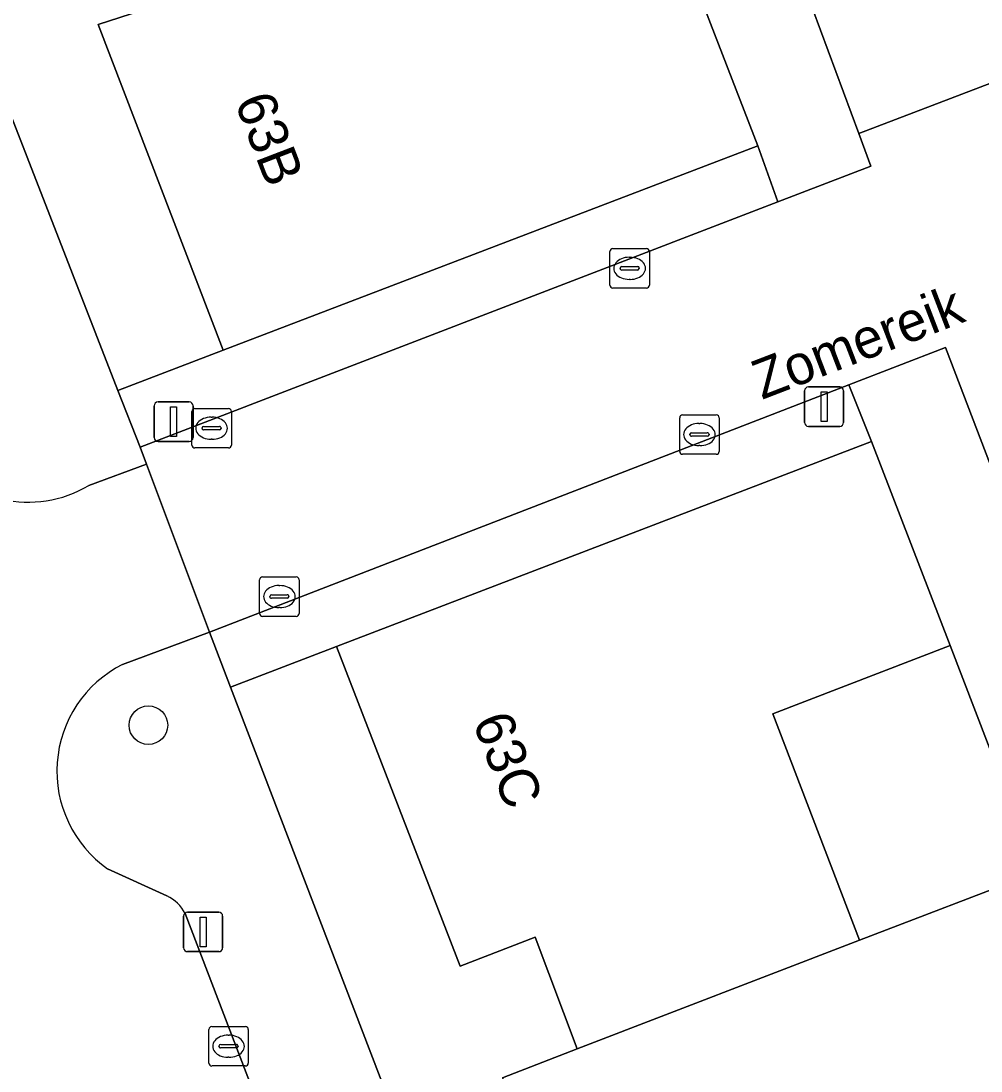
# Model space of a CAD drawing. Extents: x 159262 to 160143, y 383399 to 384319.
# Drawn here: x 159520.25 to 159544.57, y 383650 to 383676.6 of the extents above; entities that cross this region are included whole.
import ezdxf

# ---------------------------------------------------------------- set-up
doc = ezdxf.new("R2010")
doc.units = 0
for name, color, linetype in [('IMGEO_Boom', 7, 'Continuous'), ('IMGEO_Erf', 7, 'Continuous'), ('IMGEO_Kolk', 7, 'Continuous'), ('IMGEO_Lichtmast', 7, 'Continuous'), ('IMGEO_Muur', 7, 'Continuous'), ('IMGEO_Openbare_ruimte_label', 7, 'Continuous'), ('IMGEO_Pand', 7, 'Continuous'), ('IMGEO_Pand_nummerreeks', 7, 'Continuous'), ('IMGEO_Parkeervlak_open', 7, 'Continuous'), ('IMGEO_Rijbaan_lokaal_open', 7, 'Continuous'), ('IMGEO_Voetpad_open', 7, 'Continuous')]:
    doc.layers.add(name, color=color, linetype=linetype)

msp = doc.modelspace()

# ---------------------------------------------------------------- linework, layer by layer
at = {"layer": 'IMGEO_Boom'}
msp.add_circle((159523.475, 383658.759), 0.489, dxfattribs=at)
at = {"layer": 'IMGEO_Erf'}
for points in [[(159512.811, 383692.674), (159522.704, 383667.239), (159525.37, 383668.259), (159522.201, 383676.514), (159524.138, 383677.149), (159523.095, 383679.913), (159521.171, 383679.176), (159521.099, 383679.374), (159521.027, 383679.573), (159522.92, 383680.29), (159521.85, 383683.108), (159519.945, 383682.378)], [(159532.448, 383649.829), (159534.338, 383650.563), (159533.275, 383653.388), (159531.372, 383652.651), (159528.245, 383660.749), (159525.558, 383659.719), (159539.547, 383623.252)]]:
    msp.add_lwpolyline(points, dxfattribs=at)
msp.add_lwpolyline([(159543.791, 383660.782), (159539.298, 383659.043), (159541.492, 383653.311), (159545.993, 383655.036)], close=True, dxfattribs=at)
at = {"layer": 'IMGEO_Kolk'}
for p, q in [((159535.169, 383669.908), (159535.169, 383670.76)), ((159535.244, 383670.834), (159536.096, 383670.834)), ((159536.17, 383670.76), (159536.17, 383669.908)), ((159535.471, 383670.377), (159535.869, 383670.377)), ((159535.657, 383670.614), (159535.682, 383670.614)), ((159535.428, 383670.328), (159535.428, 383670.34)), ((159535.866, 383670.291), (159535.468, 383670.291)), ((159535.912, 383670.34), (159535.912, 383670.328)), ((159536.096, 383669.834), (159535.244, 383669.834)), ((159535.68, 383670.054), (159535.655, 383670.054)), ((159524.576, 383665.857), (159524.576, 383666.709)), ((159524.651, 383666.783), (159525.503, 383666.783)), ((159525.577, 383666.709), (159525.577, 383665.857)), ((159525.064, 383666.563), (159525.089, 383666.563)), ((159536.938, 383665.697), (159536.938, 383666.549)), ((159537.013, 383666.623), (159537.865, 383666.623)), ((159537.426, 383666.403), (159537.451, 383666.403)), ((159537.939, 383666.549), (159537.939, 383665.697)), ((159524.835, 383666.277), (159524.835, 383666.289)), ((159525.273, 383666.24), (159524.875, 383666.24)), ((159524.878, 383666.326), (159525.276, 383666.326)), ((159525.319, 383666.289), (159525.319, 383666.277)), ((159537.197, 383666.117), (159537.197, 383666.129)), ((159537.24, 383666.166), (159537.638, 383666.166)), ((159537.681, 383666.129), (159537.681, 383666.117)), ((159525.087, 383666.003), (159525.062, 383666.003)), ((159537.635, 383666.08), (159537.237, 383666.08)), ((159537.449, 383665.843), (159537.424, 383665.843)), ((159525.503, 383665.783), (159524.651, 383665.783)), ((159537.865, 383665.623), (159537.013, 383665.623)), ((159526.294, 383661.591), (159526.294, 383662.443)), ((159526.369, 383662.517), (159527.221, 383662.517)), ((159527.295, 383662.443), (159527.295, 383661.591)), ((159526.782, 383662.297), (159526.807, 383662.297)), ((159526.553, 383662.011), (159526.553, 383662.023)), ((159526.991, 383661.974), (159526.593, 383661.974)), ((159526.596, 383662.06), (159526.994, 383662.06)), ((159527.037, 383662.023), (159527.037, 383662.011)), ((159526.805, 383661.737), (159526.78, 383661.737)), ((159527.221, 383661.517), (159526.369, 383661.517)), ((159525.005, 383650.199), (159525.005, 383651.051)), ((159525.08, 383651.125), (159525.932, 383651.125)), ((159526.006, 383651.051), (159526.006, 383650.199)), ((159525.493, 383650.905), (159525.518, 383650.905)), ((159525.264, 383650.619), (159525.264, 383650.631)), ((159525.702, 383650.582), (159525.304, 383650.582)), ((159525.307, 383650.668), (159525.705, 383650.668)), ((159525.748, 383650.631), (159525.748, 383650.619)), ((159525.516, 383650.345), (159525.491, 383650.345)), ((159525.932, 383650.125), (159525.08, 383650.125))]:
    msp.add_line(p, q, dxfattribs=at)
for points in [[(159535.169, 383669.908), (159535.169, 383670.76)], [(159535.244, 383670.834), (159536.096, 383670.834)], [(159536.17, 383670.76), (159536.17, 383669.908)], [(159536.096, 383669.834), (159535.244, 383669.834)], [(159524.576, 383665.857), (159524.576, 383666.709)], [(159524.651, 383666.783), (159525.503, 383666.783)], [(159525.577, 383666.709), (159525.577, 383665.857)], [(159536.938, 383665.697), (159536.938, 383666.549)], [(159537.013, 383666.623), (159537.865, 383666.623)], [(159537.939, 383666.549), (159537.939, 383665.697)], [(159525.503, 383665.783), (159524.651, 383665.783)], [(159537.865, 383665.623), (159537.013, 383665.623)], [(159526.294, 383661.591), (159526.294, 383662.443)], [(159526.369, 383662.517), (159527.221, 383662.517)], [(159527.295, 383662.443), (159527.295, 383661.591)], [(159527.221, 383661.517), (159526.369, 383661.517)], [(159525.005, 383650.199), (159525.005, 383651.051)], [(159525.08, 383651.125), (159525.932, 383651.125)], [(159526.006, 383651.051), (159526.006, 383650.199)], [(159525.932, 383650.125), (159525.08, 383650.125)]]:
    msp.add_lwpolyline(points, dxfattribs=at)
for centre, radius, start, end in [((159535.246, 383670.758), 0.0765, 91.552, 178.448), ((159535.246, 383670.758), 0.0765, 91.552, 178.448), ((159536.094, 383670.758), 0.0765, 1.552, 88.448), ((159536.094, 383670.758), 0.0765, 1.552, 88.448), ((159535.468, 383670.337), 0.0403, 85.8775, 175.7526), ((159535.873, 383670.339), 0.0386, 1.7309, 96.639), ((159535.465, 383670.327), 0.0366, 178.938, 274.7102), ((159535.869, 383670.334), 0.043, 264.8664, 352.4533), ((159535.246, 383669.91), 0.0765, 181.552, 268.448), ((159535.246, 383669.91), 0.0765, 181.552, 268.448), ((159536.094, 383669.91), 0.0765, 271.552, 358.448), ((159536.094, 383669.91), 0.0765, 271.552, 358.448), ((159524.653, 383666.707), 0.0765, 91.552, 178.448), ((159524.653, 383666.707), 0.0765, 91.552, 178.448), ((159525.501, 383666.707), 0.0765, 1.552, 88.448), ((159525.501, 383666.707), 0.0765, 1.552, 88.448), ((159537.015, 383666.547), 0.0765, 91.552, 178.448), ((159537.015, 383666.547), 0.0765, 91.552, 178.448), ((159537.863, 383666.547), 0.0765, 1.552, 88.448), ((159537.863, 383666.547), 0.0765, 1.552, 88.448), ((159524.875, 383666.286), 0.0403, 85.8775, 175.7526), ((159524.872, 383666.276), 0.0366, 178.938, 274.7102), ((159525.276, 383666.283), 0.043, 264.8664, 352.4533), ((159525.28, 383666.288), 0.0386, 1.7309, 96.639), ((159537.237, 383666.126), 0.0403, 85.8775, 175.7526), ((159537.234, 383666.116), 0.0366, 178.938, 274.7102), ((159537.638, 383666.123), 0.043, 264.8664, 352.4533), ((159537.642, 383666.128), 0.0386, 1.7309, 96.639), ((159524.653, 383665.859), 0.0765, 181.552, 268.448), ((159524.653, 383665.859), 0.0765, 181.552, 268.448), ((159525.501, 383665.859), 0.0765, 271.552, 358.448), ((159525.501, 383665.859), 0.0765, 271.552, 358.448), ((159537.015, 383665.699), 0.0765, 181.552, 268.448), ((159537.015, 383665.699), 0.0765, 181.552, 268.448), ((159537.863, 383665.699), 0.0765, 271.552, 358.448), ((159537.863, 383665.699), 0.0765, 271.552, 358.448), ((159526.371, 383662.441), 0.0765, 91.552, 178.448), ((159526.371, 383662.441), 0.0765, 91.552, 178.448), ((159527.219, 383662.441), 0.0765, 1.552, 88.448), ((159527.219, 383662.441), 0.0765, 1.552, 88.448), ((159526.593, 383662.02), 0.0403, 85.8775, 175.7526), ((159526.59, 383662.01), 0.0366, 178.938, 274.7102), ((159526.994, 383662.017), 0.043, 264.8664, 352.4533), ((159526.998, 383662.022), 0.0386, 1.7309, 96.639), ((159526.371, 383661.593), 0.0765, 181.552, 268.448), ((159526.371, 383661.593), 0.0765, 181.552, 268.448), ((159527.219, 383661.593), 0.0765, 271.552, 358.448), ((159527.219, 383661.593), 0.0765, 271.552, 358.448), ((159525.082, 383651.049), 0.0765, 91.552, 178.448), ((159525.082, 383651.049), 0.0765, 91.552, 178.448), ((159525.93, 383651.049), 0.0765, 1.552, 88.448), ((159525.93, 383651.049), 0.0765, 1.552, 88.448), ((159525.304, 383650.628), 0.0403, 85.8775, 175.7526), ((159525.301, 383650.618), 0.0366, 178.938, 274.7102), ((159525.705, 383650.625), 0.043, 264.8664, 352.4533), ((159525.709, 383650.63), 0.0386, 1.7309, 96.639), ((159525.082, 383650.201), 0.0765, 181.552, 268.448), ((159525.082, 383650.201), 0.0765, 181.552, 268.448), ((159525.93, 383650.201), 0.0765, 271.552, 358.448), ((159525.93, 383650.201), 0.0765, 271.552, 358.448)]:
    msp.add_arc(centre, radius, start, end, dxfattribs=at)
for centre, major_axis, ratio, start_param, end_param in [((159535.656, 383670.334), (-0.387, 0.002), 0.722429, 4.712389, 7.853982), ((159535.681, 383670.334), (-0.39, 0.002), 0.717154, 1.570796, 4.712389), ((159525.063, 383666.283), (-0.387, 0.002), 0.722429, 4.712389, 7.853982), ((159525.088, 383666.283), (-0.39, 0.002), 0.717154, 1.570796, 4.712389), ((159537.425, 383666.123), (-0.387, 0.002), 0.722429, 4.712389, 7.853982), ((159537.45, 383666.123), (-0.39, 0.002), 0.717154, 1.570796, 4.712389), ((159526.781, 383662.017), (-0.387, 0.002), 0.722429, 4.712389, 7.853982), ((159526.806, 383662.017), (-0.39, 0.002), 0.717154, 1.570796, 4.712389), ((159525.492, 383650.625), (-0.387, 0.002), 0.722429, 4.712389, 7.853982), ((159525.517, 383650.625), (-0.39, 0.002), 0.717154, 1.570796, 4.712389)]:
    msp.add_ellipse(centre, major_axis=major_axis, ratio=ratio, start_param=start_param, end_param=end_param, dxfattribs=at)
at = {"layer": 'IMGEO_Lichtmast'}
for p, q in [((159540.102, 383666.43), (159540.102, 383667.23)), ((159540.102, 383667.23), (159540.102, 383666.43)), ((159540.202, 383667.33), (159540.992, 383667.33)), ((159540.992, 383667.33), (159540.202, 383667.33)), ((159541.092, 383667.23), (159541.092, 383666.43)), ((159541.092, 383666.43), (159541.092, 383667.23)), ((159523.719, 383666.948), (159524.509, 383666.948)), ((159524.509, 383666.948), (159523.719, 383666.948)), ((159523.619, 383666.048), (159523.619, 383666.848)), ((159523.619, 383666.848), (159523.619, 383666.048)), ((159524.609, 383666.848), (159524.609, 383666.048)), ((159524.609, 383666.048), (159524.609, 383666.848)), ((159540.992, 383666.33), (159540.202, 383666.33)), ((159540.202, 383666.33), (159540.992, 383666.33)), ((159524.509, 383665.948), (159523.719, 383665.948)), ((159523.719, 383665.948), (159524.509, 383665.948)), ((159524.367, 383653.122), (159524.367, 383653.922)), ((159524.367, 383653.922), (159524.367, 383653.122)), ((159524.467, 383654.022), (159525.257, 383654.022)), ((159525.257, 383654.022), (159524.467, 383654.022)), ((159525.357, 383653.922), (159525.357, 383653.122)), ((159525.357, 383653.122), (159525.357, 383653.922)), ((159525.257, 383653.022), (159524.467, 383653.022)), ((159524.467, 383653.022), (159525.257, 383653.022))]:
    msp.add_line(p, q, dxfattribs=at)
for points in [[(159540.522, 383667.205), (159540.672, 383667.205), (159540.672, 383666.455), (159540.522, 383666.455), (159540.522, 383667.205)], [(159524.039, 383666.823), (159524.189, 383666.823), (159524.189, 383666.073), (159524.039, 383666.073), (159524.039, 383666.823)], [(159524.787, 383653.897), (159524.937, 383653.897), (159524.937, 383653.147), (159524.787, 383653.147), (159524.787, 383653.897)]]:
    msp.add_lwpolyline(points, dxfattribs=at)
for centre, start, end in [((159540.202, 383667.23), 90, 180), ((159540.202, 383667.23), 90, 180), ((159540.992, 383667.23), 0, 90), ((159540.992, 383667.23), 360, 90), ((159523.719, 383666.848), 90, 180), ((159523.719, 383666.848), 90, 180), ((159524.509, 383666.848), 0, 90), ((159524.509, 383666.848), 360, 90), ((159540.202, 383666.43), 180, 270), ((159540.202, 383666.43), 180, 270), ((159540.992, 383666.43), 270, 0), ((159540.992, 383666.43), 270, 0), ((159523.719, 383666.048), 180, 270), ((159523.719, 383666.048), 180, 270), ((159524.509, 383666.048), 270, 0), ((159524.509, 383666.048), 270, 0), ((159524.467, 383653.922), 90, 180), ((159524.467, 383653.922), 90, 180), ((159525.257, 383653.922), 0, 90), ((159525.257, 383653.922), 360, 90), ((159524.467, 383653.122), 180, 270), ((159524.467, 383653.122), 180, 270), ((159525.257, 383653.122), 270, 0), ((159525.257, 383653.122), 270, 0)]:
    msp.add_arc(centre, 0.1, start, end, dxfattribs=at)
at = {"layer": 'IMGEO_Muur'}
msp.add_lwpolyline([(159545.993, 383655.036), (159543.791, 383660.782)], dxfattribs=at)
at = {"layer": 'IMGEO_Pand'}
for points in [[(159530.059, 383682.802), (159521.099, 383679.374), (159521.171, 383679.176), (159523.095, 383679.913), (159524.138, 383677.149), (159522.201, 383676.514), (159525.37, 383668.259), (159538.916, 383673.44), (159536.923, 383678.599), (159532.362, 383676.837), (159530.14, 383682.593)], [(159541.492, 383653.311), (159539.298, 383659.043), (159543.791, 383660.782), (159541.797, 383665.945), (159528.245, 383660.749), (159531.372, 383652.651), (159533.275, 383653.388), (159534.338, 383650.563)], [(159545.688, 383642.384), (159543.469, 383648.146), (159547.972, 383649.872), (159545.993, 383655.036), (159541.492, 383653.311), (159534.338, 383650.563), (159532.448, 383649.829), (159535.549, 383641.791), (159537.45, 383642.531), (159538.535, 383639.636)]]:
    msp.add_lwpolyline(points, close=True, dxfattribs=at)
at = {"layer": 'IMGEO_Parkeervlak_open'}
msp.add_lwpolyline([(159554.327, 383684.135), (159550.031, 383682.408), (159549.142, 383682.088), (159544.838, 383680.429), (159544.037, 383680.119), (159539.729, 383678.468), (159541.475, 383673.747), (159566.604, 383683.353), (159564.84, 383687.982), (159560.399, 383686.41), (159559.607, 383686.07), (159555.153, 383684.41)], close=True, dxfattribs=at)
at = {"layer": 'IMGEO_Rijbaan_lokaal_open'}
for points in [[(159522.818, 383660.295), (159525.023, 383661.113), (159523.427, 383665.372), (159521.968, 383664.836)], [(159523.945, 383654.433), (159522.443, 383655.121)], [(159525.948, 383627.538), (159527.1, 383624.531), (159528.006, 383622.222), (159535.45, 383625.161), (159524.406, 383653.987)]]:
    msp.add_lwpolyline(points, dxfattribs=at)
for centre, radius, start, end in [((159520.44, 383667.363), 2.953, 212.993, 301.1537), ((159524.179, 383657.596), 3.023, 116.7598, 234.9493), ((159523.551, 383653.564), 0.954, 26.3057, 65.5893)]:
    msp.add_arc(centre, radius, start, end, dxfattribs=at)
at = {"layer": 'IMGEO_Voetpad_open'}
for points in [[(159521.968, 383664.836), (159523.427, 383665.372), (159523.264, 383665.799), (159522.704, 383667.239), (159512.811, 383692.674), (159509.321, 383701.658), (159506.408, 383709.106), (159505.749, 383710.795), (159503.698, 383716.375), (159503.16, 383717.83), (159501.344, 383722.528), (159500, 383726.102), (159493.662, 383742.956)], [(159536.923, 383678.599), (159538.916, 383673.44), (159539.421, 383672.017), (159541.779, 383672.925), (159541.475, 383673.747), (159539.729, 383678.468)], [(159561.586, 383665.433), (159557.297, 383663.769), (159557.088, 383664.345), (159556.225, 383664.029), (159556.426, 383663.431), (159552.135, 383661.777), (159551.925, 383662.334), (159551.107, 383662.047), (159551.262, 383661.484), (159547.016, 383659.79), (159546.709, 383660.383), (159544.922, 383665.063), (159543.674, 383668.329), (159541.223, 383667.381), (159541.797, 383665.945), (159543.791, 383660.782), (159545.993, 383655.036), (159547.388, 383655.597), (159546.608, 383657.945), (159589.409, 383674.359)], [(159557.382, 383576.165), (159539.547, 383623.252), (159525.558, 383659.719), (159525.023, 383661.113), (159522.818, 383660.295)], [(159522.443, 383655.121), (159523.945, 383654.433)], [(159524.406, 383653.987), (159535.45, 383625.161), (159536.472, 383625.489), (159537.886, 383621.835), (159536.881, 383621.437), (159545.909, 383597.831)]]:
    msp.add_lwpolyline(points, dxfattribs=at)
for points in [[(159574.514, 383681.267), (159574.432, 383681.467), (159570.515, 383679.969), (159570.397, 383680.262), (159569.061, 383683.768), (159568.947, 383684.058), (159566.666, 383683.19), (159566.604, 383683.353), (159541.475, 383673.747), (159541.779, 383672.925), (159539.421, 383672.017), (159523.264, 383665.799), (159523.427, 383665.372), (159525.023, 383661.113), (159541.223, 383667.381), (159543.674, 383668.329), (159544.922, 383665.063), (159569.95, 383674.669), (159572.321, 383675.598), (159586.835, 383681.173), (159585.33, 383685.418)], [(159539.421, 383672.017), (159538.916, 383673.44), (159525.37, 383668.259), (159522.704, 383667.239), (159523.264, 383665.799)], [(159541.797, 383665.945), (159541.223, 383667.381), (159525.023, 383661.113), (159525.558, 383659.719), (159528.245, 383660.749)]]:
    msp.add_lwpolyline(points, close=True, dxfattribs=at)
for centre, radius, start, end in [((159520.44, 383667.363), 2.953, 212.993, 301.1537), ((159524.179, 383657.596), 3.023, 116.7598, 234.9493), ((159523.551, 383653.564), 0.954, 26.3057, 65.5893)]:
    msp.add_arc(centre, radius, start, end, dxfattribs=at)

# ---------------------------------------------------------------- texts
at = {"layer": 'IMGEO_Openbare_ruimte_label'}
msp.add_text('Zomereik', height=1, rotation=21.0457, dxfattribs=at).set_placement((159539.02, 383666.999))
at = {"layer": 'IMGEO_Pand_nummerreeks'}
for s, rotation, p in [('63B', 290.9996, (159525.652, 383674.556)), ('63C', 291.1151, (159531.68, 383658.85))]:
    msp.add_text(s, height=1, rotation=rotation, dxfattribs=at).set_placement(p)

doc.saveas('drawing.dxf')
